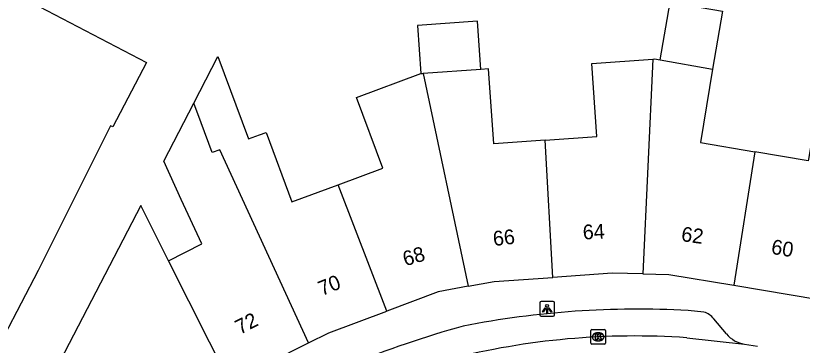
# Model space of a CAD drawing. Extents: x 159718 to 160783, y 383290 to 384030.
# Drawn here: x 159891.7 to 159945.1, y 383528.6 to 383551 of the extents above; entities that cross this region are included whole.
import ezdxf

# ---------------------------------------------------------------- set-up
doc = ezdxf.new("R2010")
doc.units = 0
for name, color, linetype in [('IMGEO_Kolk', 7, 'Continuous'), ('IMGEO_Lichtpunt', 7, 'Continuous'), ('IMGEO_Pand', 7, 'Continuous'), ('IMGEO_Pand_nummerreeks', 7, 'Continuous'), ('IMGEO_Rijbaan_lokaal_open', 7, 'Continuous'), ('IMGEO_Voetpad_open', 7, 'Continuous')]:
    doc.layers.add(name, color=color, linetype=linetype)

msp = doc.modelspace()

# ---------------------------------------------------------------- linework, layer by layer
at = {"layer": 'IMGEO_Kolk'}
for p, q in [((159930.763, 383528.785), (159930.763, 383529.637)), ((159930.838, 383529.711), (159931.69, 383529.711)), ((159931.764, 383529.637), (159931.764, 383528.785)), ((159931.251, 383529.491), (159931.276, 383529.491)), ((159931.69, 383528.711), (159930.838, 383528.711)), ((159931.274, 383528.931), (159931.249, 383528.931))]:
    msp.add_line(p, q, dxfattribs=at)
for points in [[(159930.763, 383528.785), (159930.763, 383529.637)], [(159930.838, 383529.711), (159931.69, 383529.711)], [(159931.764, 383529.637), (159931.764, 383528.785)], [(159931.084, 383529.411), (159931.207, 383529.411), (159931.207, 383529.26), (159931.337, 383529.411), (159931.501, 383529.411), (159931.355, 383529.26), (159931.508, 383529.011), (159931.356, 383529.011), (159931.271, 383529.175), (159931.207, 383529.108), (159931.207, 383529.011), (159931.084, 383529.011), (159931.084, 383529.411)], [(159931.69, 383528.711), (159930.838, 383528.711)]]:
    msp.add_lwpolyline(points, dxfattribs=at)
for centre, start, end in [((159930.84, 383529.635), 91.552, 178.448), ((159930.84, 383529.635), 91.552, 178.448), ((159931.688, 383529.635), 1.552, 88.448), ((159931.688, 383529.635), 1.552, 88.448), ((159930.84, 383528.787), 181.552, 268.448), ((159930.84, 383528.787), 181.552, 268.448), ((159931.688, 383528.787), 271.552, 358.448), ((159931.688, 383528.787), 271.552, 358.448)]:
    msp.add_arc(centre, 0.0765, start, end, dxfattribs=at)
for centre, major_axis, ratio, start_param, end_param in [((159931.25, 383529.211), (-0.387, 0.002), 0.722429, 4.712389, 7.853982), ((159931.275, 383529.211), (-0.39, 0.002), 0.717154, 1.570796, 4.712389)]:
    msp.add_ellipse(centre, major_axis=major_axis, ratio=ratio, start_param=start_param, end_param=end_param, dxfattribs=at)
at = {"layer": 'IMGEO_Lichtpunt'}
for p, q in [((159927.303, 383531.509), (159927.303, 383530.702)), ((159927.303, 383531.509), (159927.303, 383530.702)), ((159928.205, 383531.604), (159927.397, 383531.604)), ((159928.205, 383531.604), (159927.397, 383531.604)), ((159928.299, 383530.702), (159928.299, 383531.509)), ((159928.299, 383530.702), (159928.299, 383531.509)), ((159927.397, 383530.608), (159928.205, 383530.608)), ((159927.397, 383530.608), (159928.205, 383530.608))]:
    msp.add_line(p, q, dxfattribs=at)
for points in [[(159927.677, 383531.173), (159927.716, 383531.145), (159927.528, 383530.883), (159927.49, 383530.91), (159927.677, 383531.173)], [(159927.889, 383531.145), (159927.927, 383531.172), (159928.114, 383530.91), (159928.075, 383530.882), (159927.889, 383531.145)], [(159927.779, 383531.125), (159927.826, 383531.125), (159927.826, 383530.803), (159927.779, 383530.803), (159927.779, 383531.125)]]:
    msp.add_lwpolyline(points, dxfattribs=at)
msp.add_circle((159927.802, 383531.307), 0.0994, dxfattribs=at)
for centre, start, end in [((159927.397, 383531.509), 90, 180), ((159927.397, 383531.509), 90, 180), ((159928.205, 383531.509), 0, 90), ((159928.205, 383531.509), 0, 90), ((159927.397, 383530.702), 180, 270), ((159927.397, 383530.702), 180, 270), ((159928.205, 383530.702), 270, 0), ((159928.205, 383530.702), 270, 360)]:
    msp.add_arc(centre, 0.0946, start, end, dxfattribs=at)
at = {"layer": 'IMGEO_Pand'}
for points in [[(159877.434, 383556.9), (159886.852, 383551.94), (159888.11, 383554.336), (159900.619, 383547.801), (159898.328, 383543.44), (159898.177, 383543.518), (159893.259, 383533.717), (159890.964, 383529.275), (159887.67, 383530.994), (159887.874, 383531.384), (159881.576, 383534.693), (159880.858, 383533.33), (159877.521, 383535.087), (159878.239, 383536.45), (159875.202, 383538.028), (159875.1, 383537.833), (159869.088, 383540.978)], [(159935.482, 383547.979), (159936.162, 383551.908), (159939.695, 383551.296), (159939.025, 383547.365)], [(159923.306, 383547.337), (159923.078, 383550.609), (159919.003, 383550.326), (159919.231, 383547.054)], [(159950.332, 383544.856), (159950.495, 383545.603), (159950.516, 383548.609), (159950.119, 383548.675), (159949.246, 383548.82), (159946.859, 383549.216), (159945.557, 383541.37), (159945.521, 383541.152), (159941.907, 383541.763)], [(159903.829, 383545.054), (159905.467, 383548.211), (159907.55, 383542.628), (159908.277, 383542.902), (159908.73, 383543.072), (159910.49, 383538.354), (159913.624, 383539.517)], [(159927.662, 383542.541), (159931.177, 383542.782), (159930.832, 383547.749), (159934.975, 383548.038)], [(159934.975, 383548.038), (159934.29, 383533.476)], [(159934.975, 383548.038), (159935.092, 383548.046), (159935.482, 383547.979)], [(159935.482, 383547.979), (159939.025, 383547.365)], [(159923.306, 383547.337), (159919.394, 383547.065)], [(159927.662, 383542.541), (159924.183, 383542.302), (159923.83, 383547.374), (159923.306, 383547.337)], [(159939.025, 383547.365), (159938.205, 383542.378), (159941.907, 383541.763)], [(159913.624, 383539.517), (159916.654, 383540.642), (159914.87, 383545.426), (159919.231, 383547.054)], [(159919.231, 383547.054), (159919.394, 383547.065)], [(159919.394, 383547.065), (159922.456, 383532.636)], [(159902.108, 383534.372), (159904.367, 383535.512), (159902.979, 383538.531), (159901.789, 383541.122), (159903.829, 383545.054)], [(159911.609, 383528.796), (159905.592, 383541.891), (159905.079, 383541.698), (159904.331, 383543.708), (159903.829, 383545.054)], [(159928.2, 383533.24), (159927.662, 383542.541)], [(159941.907, 383541.763), (159940.463, 383532.708)], [(159916.931, 383530.957), (159913.624, 383539.517)], [(159902.108, 383534.372), (159900.223, 383538.106), (159893.545, 383525.239), (159891.242, 383520.801)], [(159906.271, 383526.127), (159902.108, 383534.372)], [(159934.29, 383533.476), (159932.224, 383533.52), (159928.2, 383533.24)], [(159934.29, 383533.476), (159936.065, 383533.438), (159940.463, 383532.708)], [(159922.456, 383532.636), (159924.207, 383532.962), (159928.2, 383533.24)], [(159922.456, 383532.636), (159920.411, 383532.255), (159916.931, 383530.957)], [(159940.463, 383532.708), (159946.23, 383531.751), (159946.87, 383531.645)], [(159911.609, 383528.796), (159913, 383529.491), (159916.931, 383530.957)], [(159906.271, 383526.127), (159911.609, 383528.796)]]:
    msp.add_lwpolyline(points, dxfattribs=at)
at = {"layer": 'IMGEO_Rijbaan_lokaal_open'}
for points in [[(159937.288, 383529.146), (159941.195, 383528.714)], [(159941.195, 383528.714), (159942.088, 383528.571)]]:
    msp.add_lwpolyline(points, dxfattribs=at)
msp.add_arc((159933.739, 383478.379), 50.891, 86.0011, 104.2592, dxfattribs=at)
at = {"layer": 'IMGEO_Voetpad_open'}
for points in [[(159938.446, 383530.893), (159937.363, 383530.994)], [(159939.976, 383529.406), (159939.119, 383530.43)]]:
    msp.add_lwpolyline(points, dxfattribs=at)
for centre, radius, start, end in [((159933.954, 383469.329), 61.759, 86.83574, 101.05076), ((159938.006, 383529.532), 1.43, 38.8795, 72.0673), ((159942.008, 383458.755), 73.915, 105.61177, 118.22045), ((159941.502, 383530.675), 1.985, 219.7365, 261.0982)]:
    msp.add_arc(centre, radius, start, end, dxfattribs=at)

# ---------------------------------------------------------------- texts
at = {"layer": 'IMGEO_Pand_nummerreeks'}
for s, rotation, p in [('66', 6.3426, (159924.181, 383535.363)), ('64', 2.783, (159930.245, 383535.807)), ('62', 352.0932, (159936.86, 383535.707)), ('60', 350.5405, (159942.959, 383534.849)), ('68', 16.5788, (159918.178, 383533.986)), ('70', 21.8813, (159912.516, 383531.972)), ('72', 27.29, (159906.962, 383529.341))]:
    msp.add_text(s, height=1, rotation=rotation, dxfattribs=at).set_placement(p)

doc.saveas('drawing.dxf')
